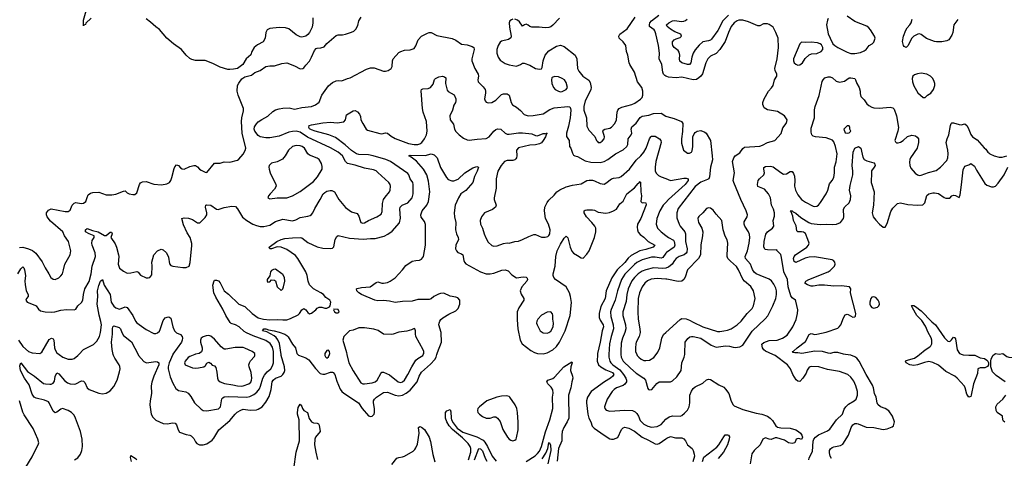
# Model space of a CAD drawing. Header units: inches. Extents: x 1834610 to 2027685, y 642842 to 774116.
# Tile 557 of 632: x 1963198 to 1973564, y 758907 to 763523. Entities that reach past the tile are written whole.
import ezdxf

# ---------------------------------------------------------------- set-up
doc = ezdxf.new("R2010")
doc.units = ezdxf.units.IN
doc.header["$MEASUREMENT"] = 0
for name, color, linetype in [('B9765', 7, 'Continuous'), ('B9766', 7, 'Continuous'), ('B9775', 7, 'Continuous'), ('B9776', 7, 'Continuous')]:
    doc.layers.add(name, color=color, linetype=linetype)

msp = doc.modelspace()

# ---------------------------------------------------------------- linework, layer by layer
at = {"layer": 'B9765', "color": 5}
for points, elevation in [([(1963776, 758890), (1963810, 758913), (1963837, 758950), (1963853, 758990), (1963860, 759030), (1963855, 759110), (1963839, 759190), (1963786, 759330), (1963770, 759360), (1963744, 759390), (1963710, 759411), (1963650, 759431), (1963630, 759424), (1963590, 759391), (1963570, 759387), (1963550, 759404), (1963510, 759490), (1963501, 759501), (1963460, 759520), (1963370, 759539), (1963350, 759551), (1963330, 759583), (1963299, 759679), (1963248, 759750), (1963208, 759830), (1963201, 759879), (1963210, 759910), (1963279, 759819), (1963353, 759770), (1963450, 759695), (1963470, 759689), (1963514, 759686), (1963530, 759687), (1963550, 759696), (1963563, 759717), (1963572, 759768), (1963590, 759808), (1963610, 759796), (1963670, 759724), (1963700, 759700), (1963731, 759691), (1963770, 759688), (1963790, 759692), (1963850, 759721), (1963870, 759720), (1963883, 759703), (1963907, 759650), (1963930, 759630), (1964030, 759592), (1964070, 759586), (1964110, 759594), (1964150, 759618), (1964190, 759663), (1964224, 759730), (1964250, 759816), (1964255, 759850), (1964253, 759873), (1964247, 759890), (1964200, 759960), (1964186, 759990), (1964183, 760000)], 520), ([(1963613, 760000), (1963653, 759973), (1963710, 759952), (1963750, 759950), (1963770, 759958), (1963810, 759989), (1963821, 760000)], 540), ([(1964444, 760000), (1964450, 759988), (1964504, 759924), (1964533, 759913), (1964630, 759926), (1964650, 759923), (1964664, 759910), (1964664, 759890), (1964610, 759773), (1964588, 759708), (1964581, 759670), (1964586, 759590), (1964572, 759510), (1964570, 759470), (1964584, 759370), (1964600, 759340), (1964630, 759308), (1964710, 759272), (1964752, 759268), (1964810, 759280), (1964836, 759276), (1964850, 759258), (1964866, 759206), (1964882, 759182), (1964950, 759156), (1964990, 759150), (1965004, 759144), (1965030, 759117), (1965050, 759079), (1965064, 759064), (1965090, 759050), (1965130, 759047), (1965170, 759059), (1965223, 759097), (1965241, 759119), (1965295, 759205), (1965410, 759303), (1965467, 759373), (1965488, 759392), (1965525, 759415), (1965550, 759424), (1965625, 759415), (1965690, 759418), (1965710, 759424), (1965750, 759450), (1965790, 759496), (1965824, 759556), (1965847, 759630), (1965856, 759710), (1965866, 759730), (1965890, 759752), (1965950, 759773), (1965969, 759790), (1965981, 759810), (1965988, 759832), (1965987, 759870), (1965952, 759990), (1965950, 760000)], 520), ([(1964809, 760000), (1964771, 759910), (1964760, 759870), (1964760, 759850), (1964783, 759763), (1964810, 759697), (1964843, 759643), (1964870, 759622), (1964948, 759608), (1964973, 759593), (1964999, 759559), (1965040, 759490), (1965110, 759423), (1965130, 759411), (1965170, 759408), (1965291, 759429), (1965314, 759450), (1965328, 759532), (1965336, 759544), (1965350, 759553), (1965401, 759559), (1965590, 759549), (1965622, 759558), (1965662, 759578), (1965696, 759604), (1965722, 759638), (1965734, 759666), (1965758, 759750), (1965777, 759783), (1965804, 759816), (1965843, 759850), (1965861, 759879), (1965869, 759911), (1965872, 759990), (1965871, 760000)], 540), ([(1965042, 760000), (1964990, 759980), (1964971, 759969), (1964942, 759930), (1964935, 759910), (1964939, 759890), (1965019, 759859), (1965050, 759855), (1965082, 759858), (1965138, 759870), (1965156, 759884), (1965170, 759907), (1965190, 759919), (1965208, 759908), (1965226, 759886), (1965250, 759879), (1965262, 759862), (1965273, 759813), (1965279, 759750), (1965289, 759729), (1965310, 759710), (1965355, 759695), (1965441, 759681), (1965490, 759668), (1965530, 759665), (1965550, 759669), (1965610, 759692), (1965630, 759709), (1965639, 759730), (1965642, 759750), (1965635, 759810), (1965614, 759870), (1965612, 759890), (1965616, 759910), (1965628, 759932), (1965670, 759979), (1965675, 759990), (1965675, 760000)], 560), ([(1966127, 760000), (1966134, 759994), (1966210, 759964), (1966242, 759942), (1966312, 759852), (1966361, 759801), (1966390, 759792), (1966410, 759794), (1966470, 759815), (1966490, 759815), (1966499, 759810), (1966515, 759790), (1966537, 759717), (1966573, 759633), (1966589, 759609), (1966611, 759591), (1966766, 759490), (1966805, 759430), (1966870, 759353), (1966890, 759348), (1966910, 759351), (1966930, 759370), (1966934, 759390), (1966933, 759430), (1966922, 759490), (1966924, 759510), (1966935, 759530), (1966956, 759550), (1967030, 759600), (1967070, 759602), (1967150, 759572), (1967190, 759566), (1967230, 759573), (1967268, 759592), (1967310, 759623), (1967384, 759710), (1967403, 759770), (1967430, 759812), (1967524, 759896), (1967570, 759945), (1967583, 759970), (1967591, 760000)], 520), ([(1966410, 760000), (1966410, 759990), (1966416, 759976), (1966430, 759961), (1966450, 759975), (1966459, 760000)], 540), ([(1966644, 760000), (1966663, 759910), (1966710, 759826), (1966790, 759702), (1966810, 759690), (1966830, 759690), (1966910, 759701), (1966942, 759710), (1966963, 759730), (1966999, 759801), (1967010, 759812), (1967030, 759815), (1967090, 759786), (1967183, 759710), (1967210, 759703), (1967230, 759711), (1967250, 759730), (1967286, 759790), (1967326, 759870), (1967370, 759939), (1967390, 759957), (1967442, 759990), (1967447, 760000)], 540), ([(1968530, 758873), (1968626, 758934), (1968650, 758956), (1968670, 758983), (1968693, 759030), (1968734, 759186), (1968779, 759310), (1968811, 759430), (1968809, 759550), (1968814, 759594), (1968810, 759627), (1968794, 759654), (1968757, 759690), (1968748, 759712), (1968760, 759730), (1968810, 759748), (1968830, 759762), (1968927, 759870), (1969010, 759922), (1969016, 759910), (1968999, 759870), (1968996, 759830), (1969019, 759770), (1969022, 759750), (1969010, 759710), (1969000, 759650), (1968976, 759570), (1968978, 759330), (1968963, 759290), (1968928, 759230), (1968911, 759189), (1968904, 759150), (1968905, 759090), (1968871, 759010), (1968856, 758876)], 480), ([(1969281, 760000), (1969277, 759930), (1969292, 759892), (1969317, 759870), (1969370, 759838), (1969438, 759810), (1969452, 759790), (1969444, 759770), (1969419, 759750), (1969354, 759710), (1969213, 759610), (1969177, 759550), (1969165, 759510), (1969164, 759490), (1969178, 759370), (1969190, 759330), (1969211, 759290), (1969226, 759246), (1969245, 759225), (1969350, 759152), (1969410, 759113), (1969430, 759107), (1969450, 759107), (1969494, 759126), (1969535, 759210), (1969551, 759229), (1969570, 759235), (1969610, 759225), (1969670, 759194), (1969751, 759131), (1969819, 759099), (1969890, 759059), (1969910, 759056), (1969930, 759063), (1970000, 759112)], 520), ([(1969402, 760000), (1969400, 759970), (1969410, 759930), (1969422, 759910), (1969442, 759890), (1969517, 759837), (1969555, 759790), (1969579, 759750), (1969585, 759730), (1969585, 759710), (1969570, 759686), (1969550, 759674), (1969483, 759650), (1969455, 759630), (1969437, 759610), (1969384, 759530), (1969361, 759470), (1969356, 759450), (1969357, 759430), (1969374, 759414), (1969410, 759403), (1969570, 759412), (1969650, 759409), (1969677, 759397), (1969697, 759377), (1969712, 759352), (1969730, 759303), (1969770, 759266), (1969810, 759246), (1969850, 759236), (1969910, 759242), (1969950, 759261), (1970000, 759319)], 540), ([(1969528, 760000), (1969531, 759971), (1969551, 759930), (1969630, 759854), (1969690, 759804), (1969769, 759749), (1969785, 759730), (1969810, 759642), (1969818, 759630), (1969830, 759626), (1969852, 759630), (1969905, 759695), (1969929, 759710), (1970000, 759712)], 560), ([(1969694, 760000), (1969698, 759990), (1969715, 759970), (1969742, 759950), (1969770, 759937), (1969790, 759935), (1969830, 759941), (1969873, 759967), (1969899, 760000)], 580), ([(1963224, 758750), (1963330, 758924), (1963364, 758996), (1963393, 759047), (1963400, 759070), (1963389, 759110), (1963339, 759219), (1963244, 759364), (1963231, 759391), (1963196, 759510)], 540), ([(1966085, 758795), (1966109, 758970), (1966145, 759090), (1966139, 759310), (1966122, 759370), (1966122, 759390), (1966130, 759442), (1966150, 759477), (1966170, 759453), (1966176, 759430), (1966190, 759410), (1966228, 759388), (1966246, 759326), (1966269, 759289), (1966290, 759281), (1966330, 759278), (1966344, 759270), (1966350, 759257), (1966360, 759190), (1966311, 759129), (1966305, 759110), (1966303, 759050), (1966315, 758970), (1966335, 758895)], 480), ([(1967922, 758890), (1967947, 758970), (1967947, 759010), (1967941, 759030), (1967921, 759061), (1967861, 759121), (1967755, 759210), (1967721, 759250), (1967695, 759290), (1967682, 759330), (1967682, 759390), (1967695, 759405), (1967730, 759422), (1967737, 759397), (1967740, 759330), (1967745, 759310), (1967761, 759281), (1967805, 759225), (1967838, 759198), (1967863, 759183), (1968010, 759132), (1968076, 759096), (1968095, 759076), (1968124, 759030), (1968171, 758930), (1968215, 758875)], 480), ([(1967117, 758843), (1967167, 758910), (1967190, 758917), (1967230, 758921), (1967250, 758928), (1967339, 758981), (1967359, 759001), (1967370, 759016), (1967385, 759055), (1967403, 759170), (1967398, 759230), (1967410, 759242), (1967430, 759236), (1967460, 759210), (1967508, 759128), (1967523, 759083), (1967548, 758948), (1967570, 758870)], 480), ([(1967987, 758890), (1968031, 759009), (1968050, 759008), (1968070, 758986), (1968098, 758910), (1968116, 758876)], 460), ([(1968699, 758901), (1968739, 758961), (1968760, 759010), (1968769, 759070), (1968773, 759073), (1968787, 759047), (1968789, 758989), (1968759, 758850)], 460), ([(1964374, 758874), (1964365, 758915), (1964370, 758936), (1964415, 758910), (1964430, 758896)], 480)]:
    msp.add_lwpolyline(points, dxfattribs=dict(at, elevation=elevation))
at = {"layer": 'B9765', "color": 5, "elevation": 520}
msp.add_lwpolyline([(1968326, 759566), (1968270, 759562), (1968221, 759550), (1968117, 759510), (1968038, 759450), (1968023, 759430), (1968018, 759410), (1968022, 759390), (1968038, 759370), (1968070, 759348), (1968110, 759330), (1968150, 759329), (1968190, 759343), (1968210, 759342), (1968230, 759331), (1968255, 759295), (1968286, 759210), (1968333, 759130), (1968350, 759109), (1968370, 759096), (1968390, 759092), (1968410, 759098), (1968425, 759110), (1968430, 759121), (1968446, 759206), (1968447, 759287), (1968440, 759390), (1968431, 759430), (1968415, 759470), (1968360, 759550), (1968350, 759558)], close=True, dxfattribs=at)
at = {"layer": 'B9766', "color": 5}
for points, elevation in [([(1963950, 763538), (1963895, 763485), (1963890, 763474), (1963873, 763467), (1963870, 763458), (1963870, 763517), (1963919, 763690)], 580), ([(1963196, 761124), (1963230, 761129), (1963292, 761112), (1963333, 761093), (1963367, 761067), (1963435, 760975), (1963465, 760910), (1963505, 760850), (1963525, 760810), (1963550, 760791), (1963570, 760788), (1963610, 760808), (1963630, 760826), (1963648, 760850), (1963661, 760890), (1963672, 760950), (1963728, 761050), (1963738, 761090), (1963713, 761190), (1963670, 761250), (1963651, 761290), (1963521, 761401), (1963486, 761450), (1963480, 761470), (1963482, 761490), (1963501, 761519), (1963530, 761534), (1963676, 761504), (1963710, 761503), (1963730, 761517), (1963752, 761570), (1963770, 761593), (1963790, 761598), (1963847, 761587), (1963870, 761592), (1963896, 761610), (1963907, 761653), (1963919, 761681), (1963943, 761697), (1963970, 761704), (1964030, 761708), (1964110, 761679), (1964170, 761680), (1964210, 761687), (1964290, 761719), (1964310, 761721), (1964330, 761701), (1964350, 761691), (1964390, 761682), (1964410, 761685), (1964430, 761702), (1964458, 761790), (1964470, 761805), (1964490, 761818), (1964530, 761820), (1964610, 761792), (1964690, 761784), (1964746, 761794), (1964775, 761810), (1964788, 761832), (1964799, 761861), (1964823, 761957), (1964830, 761974), (1964850, 761994), (1964870, 761990), (1964890, 761965), (1964910, 761953), (1964930, 761951), (1964990, 761977), (1965030, 761989), (1965050, 761988), (1965070, 761976), (1965090, 761950), (1965110, 761938), (1965150, 761918), (1965170, 761915), (1965250, 762013), (1965310, 762013), (1965350, 762028), (1965410, 762025), (1965490, 762045), (1965506, 762054), (1965552, 762108), (1965573, 762147), (1965579, 762170), (1965541, 762330), (1965534, 762450), (1965536, 762490), (1965556, 762564), (1965555, 762590), (1965498, 762730), (1965488, 762770), (1965492, 762830), (1965504, 762856), (1965538, 762902), (1965570, 762921), (1965640, 762940), (1965672, 762968), (1965730, 762988), (1965790, 763030), (1965830, 763038), (1965881, 763039), (1965957, 763063), (1966010, 763068), (1966090, 763037), (1966150, 763007), (1966178, 763010), (1966190, 763016), (1966210, 763046), (1966250, 763087), (1966272, 763128), (1966302, 763198), (1966321, 763219), (1966330, 763225), (1966370, 763226), (1966402, 763238), (1966430, 763271), (1966530, 763356), (1966550, 763363), (1966596, 763364), (1966630, 763371), (1966690, 763391), (1966716, 763404), (1966738, 763422), (1966758, 763462), (1966770, 763511), (1966793, 763550)], 580), ([(1966284, 763544), (1966285, 763490), (1966276, 763444), (1966250, 763390), (1966233, 763367), (1966210, 763349), (1966170, 763339), (1966150, 763344), (1966110, 763365), (1966030, 763426), (1965998, 763438), (1965930, 763442), (1965830, 763429), (1965805, 763415), (1965791, 763390), (1965782, 763330), (1965763, 763290), (1965702, 763258), (1965668, 763232), (1965642, 763190), (1965630, 763155), (1965583, 763110), (1965548, 763052), (1965490, 763009), (1965450, 763001), (1965410, 762998), (1965390, 762999), (1965310, 763024), (1965230, 763063), (1965150, 763092), (1965050, 763093), (1965010, 763104), (1964990, 763115), (1964950, 763150), (1964901, 763210), (1964817, 763270), (1964749, 763329), (1964670, 763421), (1964630, 763447), (1964577, 763497), (1964531, 763531)], 580), ([(1968390, 763530), (1968377, 763523), (1968360, 763510), (1968352, 763490), (1968355, 763445), (1968373, 763350), (1968368, 763332), (1968346, 763314), (1968270, 763296), (1968255, 763285), (1968235, 763250), (1968223, 763210), (1968221, 763170), (1968236, 763130), (1968258, 763098), (1968310, 763062), (1968350, 763047), (1968430, 763035), (1968469, 763050), (1968490, 763066), (1968510, 763064), (1968570, 763043), (1968630, 763011), (1968670, 763001), (1968690, 763006), (1968699, 763021), (1968709, 763089), (1968730, 763151), (1968770, 763196), (1968850, 763245), (1968890, 763254), (1968930, 763241), (1969046, 763150), (1969063, 763110), (1969070, 763010), (1969083, 762983), (1969127, 762930), (1969190, 762886), (1969203, 762863), (1969213, 762810), (1969212, 762790), (1969204, 762770), (1969150, 762670), (1969136, 762610), (1969139, 762570), (1969165, 762490), (1969170, 762404), (1969190, 762360), (1969254, 762294), (1969270, 762250), (1969280, 762240), (1969290, 762230), (1969310, 762232), (1969330, 762243), (1969352, 762268), (1969356, 762290), (1969337, 762350), (1969341, 762359), (1969358, 762370), (1969410, 762381), (1969430, 762393), (1969463, 762430), (1969480, 762470), (1969489, 762550), (1969495, 762570), (1969508, 762590), (1969536, 762604), (1969644, 762630), (1969675, 762645), (1969735, 762685), (1969750, 762705), (1969759, 762730), (1969760, 762770), (1969748, 762810), (1969704, 762870), (1969671, 762970), (1969621, 763050), (1969614, 763070), (1969602, 763150), (1969588, 763190), (1969578, 763250), (1969552, 763290), (1969509, 763330), (1969506, 763350), (1969518, 763370), (1969593, 763427), (1969679, 763550)], 580), ([(1970000, 762930), (1969990, 762937), (1969977, 762950), (1969968, 762970), (1969959, 763050), (1969932, 763110), (1969933, 763170), (1969925, 763250), (1969896, 763376), (1969885, 763405), (1969877, 763417), (1969828, 763450), (1969827, 763470), (1969833, 763490), (1969848, 763510), (1969926, 763570)], 560), ([(1968882, 763538), (1968810, 763464), (1968790, 763448), (1968770, 763440), (1968730, 763438), (1968666, 763446), (1968590, 763444), (1968570, 763450), (1968550, 763466), (1968530, 763475), (1968511, 763469), (1968490, 763455), (1968460, 763500), (1968439, 763519), (1968410, 763530)], 580), ([(1963180, 760850), (1963210, 760900), (1963230, 760921), (1963242, 760910), (1963250, 760891), (1963258, 760830), (1963253, 760770), (1963255, 760735), (1963268, 760668), (1963287, 760630), (1963288, 760610), (1963270, 760590), (1963264, 760570), (1963278, 760550), (1963359, 760519), (1963373, 760510), (1963397, 760477), (1963418, 760458), (1963467, 760447), (1963530, 760445), (1963568, 760450), (1963630, 760466), (1963692, 760472), (1963770, 760468), (1963790, 760477), (1963812, 760510), (1963850, 760548), (1963864, 760570), (1963870, 760631), (1963884, 760690), (1963930, 760768), (1963949, 760850), (1963960, 760930), (1963997, 761030), (1963992, 761070), (1963962, 761150), (1963959, 761170), (1963962, 761198), (1963982, 761230), (1963982, 761250), (1963930, 761268), (1963892, 761290), (1963890, 761310), (1963910, 761326), (1963963, 761303), (1964025, 761290), (1964090, 761253), (1964110, 761253), (1964150, 761286), (1964166, 761286), (1964172, 761270), (1964159, 761230), (1964204, 761164), (1964218, 761130), (1964238, 761050), (1964241, 761030), (1964235, 760950), (1964249, 760909), (1964290, 760875), (1964330, 760856), (1964370, 760860), (1964433, 760873), (1964445, 760865), (1964470, 760833), (1964530, 760805), (1964550, 760805), (1964570, 760811), (1964590, 760838), (1964593, 760930), (1964590, 760970), (1964610, 761050), (1964650, 761090), (1964687, 761107), (1964710, 761102), (1964745, 761070), (1964765, 761025), (1964774, 760954), (1964790, 760936), (1964810, 760928), (1964914, 760914), (1964950, 760914), (1964984, 760930), (1964994, 760966), (1965012, 761148), (1965010, 761169), (1964992, 761230), (1964960, 761280), (1964924, 761364), (1964905, 761430), (1964930, 761439), (1964975, 761435), (1965019, 761419), (1965070, 761386), (1965095, 761385), (1965150, 761441), (1965167, 761470), (1965170, 761490), (1965154, 761550), (1965157, 761570), (1965170, 761576), (1965210, 761570), (1965270, 761528), (1965287, 761527), (1965350, 761546), (1965430, 761559), (1965470, 761557), (1965490, 761533), (1965545, 761445), (1965588, 761408), (1965652, 761372), (1965690, 761356), (1965730, 761347), (1965770, 761346), (1965830, 761360), (1965890, 761399), (1965970, 761425), (1966070, 761406), (1966105, 761415), (1966150, 761442), (1966230, 761454), (1966256, 761464), (1966270, 761472), (1966284, 761490), (1966304, 761536), (1966362, 761630), (1966393, 761690), (1966410, 761706), (1966430, 761717), (1966466, 761726), (1966485, 761725), (1966512, 761712), (1966557, 761630), (1966630, 761547), (1966690, 761502), (1966750, 761482), (1966770, 761456), (1966781, 761410), (1966790, 761390), (1966810, 761380), (1966830, 761385), (1966870, 761411), (1966957, 761450), (1967004, 761476), (1967014, 761506), (1967019, 761590), (1967030, 761630), (1967045, 761655), (1967090, 761710), (1967098, 761730), (1967103, 761770), (1967098, 761790), (1967085, 761810), (1966970, 761916), (1966950, 761931), (1966922, 761942), (1966830, 761960), (1966730, 761993), (1966650, 762008), (1966630, 762030), (1966596, 762090), (1966550, 762128), (1966470, 762173), (1966227, 762287), (1966150, 762339), (1966110, 762350), (1966070, 762348), (1966030, 762338), (1965930, 762298), (1965830, 762279), (1965790, 762280), (1965730, 762290), (1965710, 762303), (1965672, 762350), (1965666, 762370), (1965670, 762396), (1965690, 762428), (1965710, 762447), (1965747, 762473), (1965810, 762507), (1965863, 762557), (1965890, 762573), (1965930, 762586), (1965970, 762593), (1966035, 762595), (1966090, 762582), (1966110, 762584), (1966170, 762598), (1966270, 762609), (1966314, 762626), (1966350, 762654), (1966378, 762730), (1966450, 762828), (1966490, 762861), (1966530, 762879), (1966550, 762883), (1966590, 762880), (1966650, 762906), (1966678, 762910), (1966850, 763003), (1966890, 763016), (1966930, 763016), (1967030, 762980), (1967050, 762980), (1967077, 762990), (1967110, 763011), (1967120, 763030), (1967124, 763090), (1967130, 763110), (1967190, 763179), (1967210, 763190), (1967250, 763202), (1967310, 763206), (1967350, 763221), (1967370, 763247), (1967395, 763310), (1967429, 763351), (1967490, 763380), (1967510, 763387), (1967530, 763387), (1967590, 763358), (1967750, 763326), (1967790, 763307), (1967850, 763266), (1967910, 763258), (1967962, 763242), (1967980, 763230), (1967984, 763210), (1967957, 763110), (1967960, 763090), (1967989, 763010), (1968025, 762950), (1968029, 762930), (1968023, 762890), (1968026, 762870), (1968078, 762818), (1968098, 762790), (1968103, 762770), (1968102, 762750), (1968091, 762690), (1968097, 762670), (1968110, 762655), (1968130, 762648), (1968170, 762651), (1968210, 762677), (1968270, 762736), (1968290, 762744), (1968330, 762744), (1968353, 762730), (1968372, 762652), (1968387, 762627), (1968430, 762601), (1968470, 762568), (1968510, 762524), (1968550, 762510), (1968605, 762515), (1968710, 762534), (1968781, 762579), (1968825, 762595), (1968969, 762609), (1968990, 762606), (1968998, 762590), (1968999, 762570), (1968993, 762490), (1968976, 762404), (1968955, 762330), (1968955, 762295), (1968982, 762250), (1968988, 762190), (1969001, 762170), (1969018, 762118), (1969030, 762098), (1969042, 762090), (1969070, 762082), (1969150, 762037), (1969210, 762022), (1969310, 762021), (1969350, 762029), (1969390, 762050), (1969470, 762113), (1969550, 762155), (1969590, 762190), (1969599, 762210), (1969603, 762270), (1969637, 762310), (1969641, 762330), (1969637, 762370), (1969644, 762396), (1969687, 762433), (1969730, 762494), (1969753, 762507), (1969822, 762518), (1969870, 762535), (1969950, 762538), (1970000, 762509)], 560), ([(1965871, 760000), (1965869, 760030), (1965858, 760078), (1965836, 760116), (1965790, 760148), (1965656, 760196), (1965586, 760226), (1965561, 760241), (1965510, 760290), (1965470, 760312), (1965426, 760326), (1965415, 760335), (1965370, 760410), (1965338, 760478), (1965264, 760604), (1965243, 760650), (1965231, 760730), (1965246, 760774), (1965250, 760781), (1965270, 760782), (1965290, 760773), (1965310, 760755), (1965350, 760670), (1965396, 760636), (1965504, 760530), (1965570, 760506), (1965644, 760430), (1965710, 760387), (1965764, 760370), (1965830, 760364), (1965910, 760368), (1965970, 760363), (1966010, 760365), (1966050, 760377), (1966130, 760418), (1966145, 760430), (1966170, 760471), (1966190, 760482), (1966210, 760471), (1966230, 760441), (1966250, 760427), (1966270, 760434), (1966317, 760470), (1966330, 760486), (1966350, 760497), (1966378, 760498), (1966410, 760487), (1966430, 760486), (1966460, 760500), (1966468, 760510), (1966474, 760550), (1966462, 760570), (1966420, 760600), (1966396, 760630), (1966370, 760649), (1966290, 760690), (1966251, 760731), (1966235, 760770), (1966226, 760830), (1966210, 760868), (1966128, 761010), (1966101, 761041), (1966010, 761105), (1965950, 761130), (1965909, 761131), (1965850, 761110), (1965830, 761110), (1965823, 761130), (1965906, 761190), (1965950, 761211), (1965990, 761221), (1966069, 761229), (1966150, 761230), (1966170, 761226), (1966230, 761179), (1966330, 761133), (1966390, 761120), (1966470, 761116), (1966490, 761119), (1966507, 761133), (1966519, 761210), (1966537, 761243), (1966550, 761251), (1966670, 761224), (1966813, 761213), (1966890, 761222), (1966939, 761221), (1967036, 761244), (1967075, 761265), (1967121, 761299), (1967195, 761385), (1967207, 761433), (1967202, 761530), (1967205, 761550), (1967225, 761570), (1967284, 761596), (1967330, 761650), (1967341, 761690), (1967342, 761790), (1967337, 761810), (1967310, 761849), (1967296, 761890), (1967285, 761905), (1967101, 762030), (1967052, 762052), (1966920, 762090), (1966870, 762100), (1966770, 762104), (1966745, 762110), (1966690, 762148), (1966626, 762206), (1966524, 762284), (1966453, 762313), (1966310, 762349), (1966270, 762364), (1966250, 762376), (1966241, 762390), (1966247, 762410), (1966270, 762418), (1966390, 762439), (1966470, 762444), (1966541, 762439), (1966610, 762448), (1966627, 762470), (1966638, 762522), (1966710, 762564), (1966730, 762566), (1966754, 762554), (1966774, 762530), (1966785, 762505), (1966790, 762470), (1966809, 762430), (1966847, 762370), (1966861, 762361), (1966990, 762324), (1967010, 762322), (1967050, 762331), (1967070, 762330), (1967110, 762297), (1967150, 762273), (1967290, 762221), (1967350, 762209), (1967390, 762210), (1967410, 762216), (1967431, 762230), (1967461, 762270), (1967481, 762310), (1967488, 762350), (1967480, 762450), (1967447, 762550), (1967439, 762590), (1967424, 762776), (1967430, 762790), (1967443, 762797), (1967500, 762800), (1967524, 762810), (1967550, 762845), (1967566, 762894), (1967575, 762905), (1967610, 762923), (1967650, 762930), (1967670, 762922), (1967683, 762910), (1967680, 762850), (1967700, 762780), (1967710, 762766), (1967771, 762731), (1967789, 762690), (1967790, 762670), (1967785, 762650), (1967770, 762623), (1967756, 762570), (1967728, 762510), (1967730, 762470), (1967764, 762424), (1967776, 762370), (1967790, 762347), (1967824, 762310), (1967870, 762276), (1967910, 762258), (1967930, 762256), (1968013, 762267), (1968110, 762273), (1968142, 762290), (1968191, 762350), (1968210, 762367), (1968230, 762376), (1968262, 762370), (1968309, 762329), (1968330, 762320), (1968350, 762318), (1968449, 762331), (1968490, 762331), (1968590, 762323), (1968630, 762305), (1968650, 762302), (1968710, 762324), (1968727, 762327), (1968738, 762322), (1968751, 762331), (1968741, 762319), (1968742, 762310), (1968733, 762290), (1968709, 762250), (1968690, 762227), (1968670, 762216), (1968630, 762206), (1968570, 762204), (1968450, 762176), (1968430, 762150), (1968432, 762090), (1968429, 762070), (1968421, 762059), (1968410, 762048), (1968390, 762041), (1968330, 762041), (1968303, 762030), (1968268, 761990), (1968232, 761930), (1968213, 761850), (1968214, 761750), (1968194, 761650), (1968195, 761630), (1968213, 761570), (1968208, 761550), (1968175, 761525), (1968090, 761489), (1968060, 761450), (1968045, 761410), (1968048, 761370), (1968069, 761329), (1968087, 761270), (1968106, 761226), (1968130, 761181), (1968170, 761146), (1968190, 761141), (1968224, 761144), (1968291, 761169), (1968330, 761174), (1968350, 761170), (1968410, 761188), (1968450, 761193), (1968490, 761208), (1968557, 761243), (1968610, 761262), (1968630, 761262), (1968690, 761233), (1968730, 761234), (1968757, 761243), (1968769, 761251), (1968781, 761270), (1968784, 761310), (1968764, 761370), (1968735, 761430), (1968723, 761510), (1968727, 761550), (1968750, 761599), (1968770, 761624), (1968825, 761675), (1968853, 761710), (1968886, 761734), (1968950, 761765), (1969018, 761782), (1969110, 761796), (1969170, 761830), (1969195, 761835), (1969230, 761834), (1969250, 761828), (1969310, 761798), (1969350, 761793), (1969370, 761803), (1969430, 761848), (1969450, 761855), (1969510, 761862), (1969530, 761873), (1969618, 761950), (1969690, 762045), (1969738, 762090), (1969770, 762128), (1969793, 762170), (1969827, 762270), (1969842, 762290), (1969850, 762296), (1969862, 762298), (1969890, 762296), (1969935, 762270), (1969949, 762250), (1969951, 762230), (1969896, 762030), (1969887, 761970), (1969888, 761930), (1969903, 761903), (1969925, 761885), (1969951, 761871), (1970000, 761851)], 540), ([(1967591, 760000), (1967598, 760022), (1967640, 760130), (1967637, 760230), (1967611, 760310), (1967613, 760330), (1967621, 760350), (1967633, 760367), (1967654, 760386), (1967717, 760423), (1967790, 760458), (1967815, 760485), (1967831, 760530), (1967831, 760571), (1967810, 760597), (1967790, 760604), (1967730, 760612), (1967664, 760644), (1967630, 760643), (1967606, 760634), (1967558, 760610), (1967530, 760585), (1967510, 760580), (1967390, 760577), (1967330, 760562), (1967230, 760557), (1967150, 760545), (1967090, 760560), (1967030, 760566), (1966970, 760563), (1966937, 760570), (1966798, 760630), (1966767, 760650), (1966747, 760670), (1966745, 760690), (1966750, 760693), (1966797, 760703), (1966887, 760713), (1966950, 760756), (1966970, 760765), (1967010, 760751), (1967030, 760751), (1967070, 760756), (1967099, 760770), (1967152, 760808), (1967228, 760890), (1967263, 760937), (1967330, 760980), (1967368, 760990), (1967407, 760993), (1967430, 761003), (1967450, 761030), (1967472, 761150), (1967469, 761369), (1967459, 761399), (1967425, 761445), (1967421, 761470), (1967434, 761510), (1967483, 761570), (1967501, 761610), (1967515, 761710), (1967503, 761823), (1967486, 761890), (1967449, 761950), (1967375, 762035), (1967318, 762078), (1967295, 762090), (1967310, 762099), (1967466, 762094), (1967530, 762110), (1967560, 762100), (1967593, 762070), (1967628, 761968), (1967690, 761864), (1967710, 761840), (1967747, 761827), (1967770, 761827), (1967816, 761844), (1967884, 761910), (1967970, 761964), (1968010, 761979), (1968030, 761971), (1968015, 761930), (1967986, 761874), (1967970, 761810), (1967896, 761724), (1967844, 761690), (1967818, 761650), (1967783, 761570), (1967773, 761490), (1967777, 761450), (1967790, 761390), (1967788, 761310), (1967796, 761270), (1967816, 761230), (1967818, 761210), (1967790, 761150), (1967788, 761110), (1967796, 761090), (1967810, 761074), (1967850, 761060), (1967862, 761050), (1967874, 760990), (1967882, 760970), (1967895, 760955), (1968050, 760868), (1968110, 760850), (1968150, 760848), (1968190, 760855), (1968274, 760886), (1968310, 760892), (1968340, 760880), (1968378, 760838), (1968430, 760807), (1968498, 760818), (1968532, 760812), (1968542, 760802), (1968546, 760790), (1968539, 760770), (1968485, 760710), (1968467, 760670), (1968476, 760636), (1968507, 760590), (1968505, 760570), (1968452, 760490), (1968437, 760450), (1968435, 760365), (1968441, 760270), (1968467, 760150), (1968489, 760110), (1968580, 760040), (1968619, 760019), (1968650, 760009), (1968710, 760008), (1968750, 760016), (1968810, 760047), (1968850, 760085), (1968880, 760130), (1968941, 760250), (1968995, 760410), (1969006, 760546), (1968998, 760610), (1968988, 760650), (1968950, 760710), (1968840, 760790), (1968823, 760810), (1968816, 760830), (1968816, 760850), (1968837, 760930), (1968841, 761030), (1968858, 761090), (1968890, 761159), (1968930, 761224), (1968950, 761244), (1968970, 761226), (1968993, 761130), (1969010, 761088), (1969030, 761067), (1969070, 761041), (1969110, 761016), (1969130, 761014), (1969170, 761056), (1969194, 761090), (1969251, 761230), (1969264, 761290), (1969262, 761330), (1969254, 761350), (1969223, 761390), (1969164, 761450), (1969142, 761490), (1969141, 761510), (1969150, 761518), (1969170, 761522), (1969230, 761522), (1969250, 761518), (1969290, 761498), (1969370, 761488), (1969406, 761494), (1969450, 761511), (1969480, 761530), (1969516, 761584), (1969550, 761612), (1969590, 761689), (1969670, 761754), (1969710, 761799), (1969718, 761802), (1969730, 761821), (1969734, 761810), (1969736, 761710), (1969743, 761670), (1969739, 761610), (1969750, 761595), (1969770, 761599), (1969790, 761595), (1969794, 761574), (1969736, 761430), (1969704, 761370), (1969699, 761339), (1969702, 761310), (1969710, 761287), (1969730, 761263), (1969770, 761234), (1969816, 761190), (1969885, 761150), (1969868, 761130), (1969790, 761105), (1969728, 761092), (1969637, 761043), (1969605, 761015), (1969570, 760968), (1969490, 760890), (1969432, 760808), (1969374, 760670), (1969361, 760590), (1969315, 760505), (1969299, 760430), (1969299, 760390), (1969310, 760361), (1969341, 760310), (1969343, 760290), (1969331, 760249), (1969311, 760129), (1969281, 760010), (1969281, 760000)], 520), ([(1970000, 761598), (1969974, 761570), (1969937, 761510), (1969907, 761430), (1969900, 761370), (1969913, 761330), (1969950, 761290), (1970000, 761252)], 540), ([(1970000, 761065), (1969970, 761022), (1969950, 761015), (1969890, 761025), (1969850, 761023), (1969750, 760995), (1969694, 760966), (1969670, 760948), (1969570, 760845), (1969534, 760790), (1969493, 760670), (1969468, 760570), (1969426, 760474), (1969419, 760450), (1969421, 760401), (1969447, 760310), (1969450, 760270), (1969425, 760190), (1969408, 760110), (1969402, 760000)], 540), ([(1970000, 760909), (1969970, 760904), (1969870, 760913), (1969790, 760892), (1969750, 760875), (1969711, 760849), (1969671, 760810), (1969644, 760776), (1969620, 760730), (1969605, 760690), (1969591, 760630), (1969582, 760558), (1969549, 760450), (1969549, 760410), (1969577, 760310), (1969579, 760270), (1969569, 760230), (1969543, 760170), (1969530, 760117), (1969526, 760030), (1969528, 760000)], 560), ([(1963821, 760000), (1963870, 760052), (1963976, 760104), (1964010, 760141), (1964037, 760190), (1964048, 760230), (1964058, 760310), (1964053, 760347), (1964034, 760414), (1964015, 760530), (1964022, 760610), (1964019, 760670), (1964030, 760727), (1964050, 760772), (1964070, 760787), (1964086, 760730), (1964149, 760630), (1964163, 760550), (1964190, 760509), (1964210, 760491), (1964250, 760475), (1964310, 760500), (1964330, 760494), (1964389, 760409), (1964418, 760350), (1964431, 760331), (1964530, 760261), (1964610, 760222), (1964630, 760220), (1964650, 760228), (1964670, 760246), (1964678, 760262), (1964710, 760356), (1964730, 760385), (1964750, 760394), (1964770, 760396), (1964790, 760382), (1964810, 760290), (1964827, 760250), (1964850, 760229), (1964892, 760210), (1964909, 760190), (1964913, 760170), (1964910, 760150), (1964900, 760130), (1964810, 760003), (1964809, 760000)], 540), ([(1970000, 760793), (1969910, 760800), (1969847, 760793), (1969807, 760773), (1969781, 760750), (1969752, 760710), (1969725, 760650), (1969709, 760590), (1969706, 760450), (1969709, 760370), (1969728, 760270), (1969729, 760231), (1969719, 760190), (1969690, 760130), (1969685, 760110), (1969681, 760070), (1969683, 760030), (1969694, 760000)], 580), ([(1964183, 760000), (1964171, 760051), (1964164, 760130), (1964175, 760215), (1964174, 760270), (1964180, 760290), (1964190, 760300), (1964245, 760285), (1964260, 760270), (1964273, 760230), (1964290, 760200), (1964374, 760134), (1964444, 760000)], 520), ([(1965950, 760000), (1965935, 760115), (1965915, 760155), (1965898, 760178), (1965877, 760197), (1965799, 760239), (1965754, 760250), (1965770, 760270), (1965790, 760268), (1965818, 760258), (1965877, 760250), (1965930, 760236), (1965990, 760213), (1966010, 760199), (1966024, 760184), (1966069, 760109), (1966102, 760070), (1966115, 760010), (1966127, 760000)], 520), ([(1967447, 760000), (1967452, 760010), (1967453, 760030), (1967446, 760050), (1967370, 760190), (1967365, 760216), (1967365, 760250), (1967358, 760270), (1967350, 760273), (1967322, 760258), (1967274, 760246), (1967190, 760236), (1967130, 760213), (1967110, 760211), (1967030, 760214), (1966971, 760251), (1966926, 760266), (1966830, 760281), (1966770, 760281), (1966710, 760256), (1966670, 760249), (1966611, 760190), (1966601, 760150), (1966640, 760020), (1966644, 760000)], 540), ([(1969899, 760000), (1969917, 760023), (1969939, 760070), (1969957, 760170), (1969977, 760210), (1970000, 760231)], 580), ([(1963186, 760150), (1963230, 760084), (1963290, 760032), (1963330, 760017), (1963410, 760011), (1963430, 760025), (1963510, 760156), (1963532, 760170), (1963550, 760166), (1963558, 760150), (1963565, 760070), (1963570, 760050), (1963590, 760016), (1963613, 760000)], 540), ([(1965675, 760000), (1965675, 760010), (1965645, 760030), (1965570, 760067), (1965550, 760072), (1965466, 760074), (1965370, 760054), (1965350, 760054), (1965321, 760081), (1965250, 760161), (1965210, 760191), (1965190, 760198), (1965163, 760197), (1965130, 760187), (1965110, 760172), (1965102, 760150), (1965102, 760130), (1965119, 760070), (1965119, 760050), (1965112, 760028), (1965089, 760011), (1965050, 760003), (1965042, 760000)], 560), ([(1966459, 760000), (1966462, 760010), (1966461, 760030), (1966450, 760044), (1966430, 760041), (1966410, 760010), (1966410, 760000)], 540)]:
    msp.add_lwpolyline(points, dxfattribs=dict(at, elevation=elevation))
for points, elevation in [([(1968830, 762925), (1968804, 762916), (1968799, 762910), (1968796, 762890), (1968800, 762850), (1968819, 762810), (1968837, 762790), (1968870, 762771), (1968890, 762765), (1968910, 762767), (1968952, 762790), (1968964, 762810), (1968950, 762862), (1968935, 762890), (1968910, 762905), (1968870, 762921)], 580), ([(1966110, 762199), (1966070, 762187), (1966029, 762150), (1965994, 762090), (1965964, 762056), (1965910, 762028), (1965848, 762012), (1965825, 761990), (1965821, 761970), (1965824, 761950), (1965836, 761910), (1965895, 761790), (1965898, 761770), (1965882, 761738), (1965835, 761690), (1965819, 761670), (1965811, 761650), (1965830, 761639), (1965910, 761650), (1966010, 761647), (1966070, 761669), (1966150, 761714), (1966290, 761819), (1966334, 761870), (1966382, 761950), (1966383, 761977), (1966375, 762010), (1966351, 762050), (1966330, 762065), (1966250, 762096), (1966231, 762111), (1966198, 762170), (1966171, 762190), (1966150, 762197)], 580), ([(1965890, 760897), (1965870, 760894), (1965850, 760884), (1965839, 760870), (1965831, 760829), (1965802, 760790), (1965802, 760770), (1965810, 760762), (1965830, 760764), (1965850, 760785), (1965882, 760782), (1965890, 760774), (1965910, 760711), (1965950, 760674), (1965970, 760692), (1965977, 760710), (1965989, 760770), (1965987, 760810), (1965970, 760841), (1965959, 760850)], 560), ([(1966505, 760475), (1966502, 760470), (1966512, 760450), (1966530, 760438), (1966550, 760438), (1966562, 760450), (1966550, 760474)], 540), ([(1968789, 760449), (1968750, 760444), (1968690, 760412), (1968653, 760370), (1968643, 760350), (1968640, 760330), (1968645, 760310), (1968679, 760250), (1968709, 760229), (1968750, 760225), (1968770, 760231), (1968790, 760244), (1968813, 760290), (1968817, 760330), (1968811, 760370), (1968811, 760411), (1968807, 760427)], 540)]:
    msp.add_lwpolyline(points, close=True, dxfattribs=dict(at, elevation=elevation))
at = {"layer": 'B9775', "color": 5}
for points, elevation in [([(1970000, 759712), (1970050, 759713), (1970070, 759722), (1970117, 759763), (1970163, 759830), (1970168, 759910), (1970192, 759970), (1970200, 760000)], 560), ([(1971505, 758890), (1971510, 758911), (1971543, 758977), (1971552, 759088), (1971560, 759110), (1971575, 759130), (1971607, 759153), (1971704, 759196), (1971727, 759213), (1971798, 759310), (1971859, 759370), (1971877, 759423), (1971894, 759450), (1971922, 759478), (1971984, 759510), (1972003, 759530), (1972013, 759550), (1972018, 759570), (1972017, 759610), (1972001, 759670), (1971979, 759719), (1971950, 759761), (1971918, 759790), (1971830, 759820), (1971703, 759843), (1971610, 759868), (1971530, 759874), (1971510, 759865), (1971490, 759834), (1971478, 759802), (1971444, 759750), (1971410, 759716), (1971390, 759720), (1971374, 759734), (1971337, 759790), (1971313, 759850), (1971280, 759890), (1971152, 759990), (1971128, 760000)], 540), ([(1971744, 758904), (1971731, 758931), (1971725, 758965), (1971724, 758990), (1971733, 759007), (1971750, 759021), (1971770, 759029), (1971840, 759040), (1971865, 759055), (1971924, 759150), (1971952, 759230), (1971970, 759259), (1971990, 759272), (1972010, 759274), (1972025, 759270), (1972110, 759234), (1972190, 759230), (1972290, 759210), (1972330, 759217), (1972382, 759238), (1972397, 759250), (1972407, 759290), (1972387, 759350), (1972350, 759406), (1972310, 759431), (1972259, 759450), (1972233, 759473), (1972226, 759490), (1972214, 759550), (1972196, 759590), (1972188, 759650), (1972178, 759678), (1972110, 759790), (1972035, 759930), (1972010, 759960), (1971990, 759974), (1971950, 759992), (1971892, 760000)], 520), ([(1973121, 760000), (1973130, 759996), (1973190, 759991), (1973254, 759994), (1973310, 759963), (1973357, 759957), (1973381, 759941), (1973389, 759930), (1973398, 759910), (1973397, 759890), (1973388, 759872), (1973360, 759860), (1973310, 759860), (1973286, 759850), (1973281, 759799), (1973239, 759690), (1973215, 759570), (1973210, 759559), (1973190, 759550), (1973170, 759583), (1973153, 759650), (1973145, 759665), (1973069, 759749), (1973043, 759770), (1972950, 759822), (1972870, 759886), (1972810, 759916), (1972770, 759925), (1972724, 759916), (1972651, 759889), (1972610, 759883), (1972569, 759889), (1972532, 759910), (1972525, 759930), (1972530, 759935), (1972619, 759961), (1972655, 759985), (1972672, 760000)], 480), ([(1973574, 759710), (1973478, 759778), (1973438, 759818), (1973422, 759870), (1973421, 759930), (1973427, 759953), (1973448, 759992), (1973458, 760000)], 480), ([(1973564, 760000), (1973590, 759980), (1973610, 759970), (1973770, 759959), (1973812, 759968), (1973849, 759991), (1973858, 760000)], 480), ([(1970000, 759319), (1970000, 759320), (1970036, 759344), (1970070, 759355), (1970150, 759350), (1970170, 759359), (1970198, 759382), (1970228, 759412), (1970247, 759450), (1970253, 759490), (1970254, 759570), (1970270, 759613), (1970290, 759641), (1970310, 759659), (1970390, 759698), (1970430, 759733), (1970450, 759739), (1970470, 759737), (1970560, 759680), (1970610, 759654), (1970630, 759634), (1970664, 759590), (1970687, 759507), (1970709, 759469), (1970720, 759460), (1970810, 759422), (1970950, 759383), (1971012, 759372), (1971070, 759350), (1971098, 759330), (1971124, 759304), (1971159, 759250), (1971176, 759236), (1971210, 759226), (1971310, 759223), (1971370, 759205), (1971399, 759190), (1971419, 759170), (1971433, 759150), (1971439, 759130), (1971430, 759104), (1971413, 759113), (1971395, 759115), (1971371, 759109), (1971359, 759070), (1971330, 759061), (1971293, 759070), (1971250, 759098), (1971170, 759123), (1971150, 759122), (1971110, 759104), (1971090, 759107), (1971050, 759124), (1971023, 759110), (1970995, 759050), (1970930, 758989), (1970907, 758953), (1970887, 758850)], 540), ([(1973570, 759288), (1973556, 759296), (1973548, 759310), (1973546, 759350), (1973490, 759390), (1973479, 759410), (1973476, 759450), (1973490, 759478), (1973550, 759531), (1973581, 759570)], 480), ([(1970000, 759112), (1970010, 759119), (1970050, 759135), (1970104, 759124), (1970170, 759122), (1970190, 759112), (1970208, 759090), (1970230, 759047), (1970277, 759010), (1970290, 758990), (1970300, 758950), (1970302, 758930), (1970284, 758870)], 520), ([(1970386, 758874), (1970401, 758919), (1970536, 759024), (1970559, 759050), (1970610, 759134), (1970627, 759153), (1970650, 759154), (1970661, 759150), (1970670, 759132), (1970668, 759110), (1970649, 759050), (1970606, 758970), (1970550, 758904)], 520)]:
    msp.add_lwpolyline(points, dxfattribs=dict(at, elevation=elevation))
at = {"layer": 'B9776', "color": 5}
for points, elevation in [([(1970659, 763570), (1970602, 763510), (1970549, 763411), (1970482, 763318), (1970470, 763307), (1970450, 763299), (1970390, 763289), (1970350, 763254), (1970310, 763207), (1970287, 763170), (1970275, 763130), (1970265, 763070), (1970250, 763051), (1970230, 763051), (1970168, 763068), (1970147, 763087), (1970143, 763110), (1970148, 763150), (1970142, 763182), (1970130, 763199), (1970088, 763230), (1970075, 763250), (1970070, 763270), (1970072, 763290), (1970088, 763312), (1970110, 763323), (1970150, 763335), (1970165, 763350), (1970160, 763370), (1970096, 763396), (1970050, 763422), (1970014, 763450), (1970008, 763470), (1970031, 763490), (1970070, 763510), (1970090, 763514), (1970170, 763505), (1970190, 763507), (1970207, 763513), (1970224, 763530)], 540), ([(1971710, 763534), (1971702, 763518), (1971692, 763470), (1971710, 763376), (1971729, 763329), (1971760, 763270), (1971781, 763250), (1971810, 763230), (1971910, 763183), (1971950, 763169), (1971990, 763168), (1972050, 763178), (1972090, 763195), (1972109, 763211), (1972140, 763250), (1972172, 763268), (1972192, 763288), (1972204, 763330), (1972198, 763350), (1972156, 763416), (1972138, 763438), (1972116, 763456), (1971990, 763504), (1971910, 763562)], 560), ([(1970200, 760000), (1970202, 760010), (1970205, 760130), (1970232, 760168), (1970255, 760185), (1970270, 760190), (1970290, 760190), (1970370, 760172), (1970479, 760099), (1970530, 760078), (1970630, 760092), (1970670, 760088), (1970710, 760075), (1970730, 760073), (1970780, 760080), (1970810, 760097), (1970910, 760244), (1971046, 760374), (1971073, 760407), (1971127, 760510), (1971158, 760590), (1971166, 760630), (1971165, 760670), (1971157, 760697), (1971138, 760738), (1971113, 760773), (1971090, 760791), (1970992, 760830), (1970952, 760850), (1970930, 760867), (1970913, 760893), (1970891, 760951), (1970839, 761010), (1970835, 761030), (1970861, 761090), (1970879, 761170), (1970885, 761230), (1970882, 761262), (1970872, 761290), (1970833, 761350), (1970825, 761370), (1970826, 761394), (1970858, 761450), (1970859, 761470), (1970847, 761510), (1970790, 761630), (1970715, 761810), (1970711, 761830), (1970722, 761910), (1970702, 762030), (1970715, 762070), (1970730, 762090), (1970779, 762121), (1970812, 762168), (1970830, 762180), (1970990, 762193), (1971018, 762202), (1971070, 762230), (1971149, 762251), (1971216, 762324), (1971234, 762386), (1971269, 762430), (1971276, 762450), (1971279, 762470), (1971251, 762511), (1971176, 762556), (1971070, 762573), (1971037, 762597), (1971021, 762630), (1971021, 762650), (1971035, 762690), (1971080, 762770), (1971114, 762806), (1971129, 762830), (1971146, 762890), (1971170, 762930), (1971170, 762950), (1971151, 762990), (1971148, 763010), (1971173, 763110), (1971187, 763230), (1971183, 763330), (1971160, 763390), (1971130, 763443), (1971090, 763472), (1971070, 763478), (1971030, 763478), (1970990, 763458), (1970970, 763458), (1970870, 763502), (1970810, 763519), (1970770, 763519), (1970750, 763512), (1970719, 763490), (1970690, 763450), (1970662, 763390), (1970627, 763293), (1970570, 763208), (1970530, 763166), (1970470, 763140), (1970442, 763110), (1970423, 763070), (1970386, 762954), (1970370, 762930), (1970349, 762911), (1970325, 762895), (1970290, 762890), (1970170, 762919), (1970110, 762913), (1970030, 762919), (1970010, 762924), (1970000, 762930)], 560), ([(1973076, 763524), (1973032, 763470), (1973022, 763390), (1973010, 763359), (1972979, 763310), (1972960, 763300), (1972905, 763290), (1972850, 763289), (1972830, 763293), (1972746, 763326), (1972689, 763369), (1972670, 763374), (1972652, 763372), (1972610, 763350), (1972590, 763330), (1972550, 763247), (1972530, 763232), (1972510, 763241), (1972504, 763250), (1972493, 763293), (1972502, 763350), (1972528, 763412), (1972543, 763437), (1972571, 763469), (1972582, 763490), (1972594, 763530)], 540), ([(1971128, 760000), (1971050, 760033), (1971031, 760050), (1971020, 760070), (1971013, 760107), (1971034, 760126), (1971090, 760145), (1971171, 760149), (1971230, 760172), (1971278, 760202), (1971338, 760290), (1971374, 760366), (1971388, 760430), (1971390, 760470), (1971370, 760561), (1971365, 760570), (1971330, 760595), (1971318, 760618), (1971290, 760710), (1971283, 760790), (1971244, 760870), (1971220, 761020), (1971211, 761051), (1971174, 761090), (1971170, 761106), (1971162, 761098), (1971070, 761100), (1971046, 761106), (1971033, 761130), (1971035, 761190), (1971053, 761267), (1971070, 761290), (1971125, 761330), (1971137, 761350), (1971130, 761410), (1971143, 761457), (1971145, 761490), (1971133, 761530), (1971112, 761572), (1971101, 761650), (1971082, 761690), (1971038, 761738), (1970970, 761767), (1970964, 761790), (1970973, 761830), (1970986, 761850), (1971034, 761890), (1971040, 761910), (1971032, 761950), (1971033, 761967), (1971050, 761979), (1971103, 761983), (1971130, 761976), (1971210, 761914), (1971239, 761899), (1971270, 761901), (1971310, 761924), (1971330, 761927), (1971346, 761906), (1971355, 761875), (1971358, 761830), (1971356, 761770), (1971366, 761730), (1971390, 761681), (1971430, 761629), (1971470, 761601), (1971550, 761561), (1971570, 761557), (1971590, 761559), (1971609, 761570), (1971630, 761598), (1971688, 761692), (1971706, 761730), (1971725, 761795), (1971753, 761830), (1971770, 761864), (1971778, 761910), (1971775, 761970), (1971794, 762026), (1971805, 762110), (1971788, 762190), (1971770, 762236), (1971755, 762255), (1971690, 762280), (1971578, 762290), (1971550, 762298), (1971538, 762310), (1971530, 762338), (1971530, 762382), (1971565, 762490), (1971566, 762574), (1971572, 762610), (1971616, 762724), (1971648, 762872), (1971657, 762890), (1971676, 762910), (1971710, 762923), (1971730, 762922), (1971755, 762910), (1971795, 762875), (1971830, 762866), (1971883, 762877), (1971930, 762910), (1971950, 762912), (1971990, 762905), (1971999, 762890), (1972013, 762850), (1972037, 762810), (1972047, 762770), (1972046, 762746), (1972055, 762715), (1972090, 762678), (1972118, 762638), (1972139, 762619), (1972170, 762601), (1972190, 762596), (1972248, 762592), (1972361, 762601), (1972390, 762595), (1972403, 762583), (1972430, 762510), (1972449, 762390), (1972444, 762350), (1972411, 762250), (1972417, 762237), (1972430, 762228), (1972446, 762226), (1972470, 762233), (1972499, 762250), (1972545, 762295), (1972590, 762307), (1972630, 762301), (1972648, 762288), (1972659, 762270), (1972659, 762230), (1972646, 762170), (1972576, 762070), (1972568, 762050), (1972565, 762025), (1972569, 761989), (1972580, 761960), (1972627, 761907), (1972650, 761890), (1972670, 761884), (1972690, 761887), (1972765, 761915), (1972845, 761935), (1972891, 761970), (1972958, 762042), (1972971, 762069), (1972973, 762113), (1972970, 762150), (1972952, 762230), (1972961, 762270), (1972981, 762310), (1972996, 762410), (1973003, 762430), (1973010, 762437), (1973030, 762439), (1973090, 762419), (1973110, 762417), (1973150, 762428), (1973170, 762408), (1973185, 762385), (1973210, 762316), (1973230, 762290), (1973278, 762258), (1973353, 762173), (1973370, 762159), (1973389, 762130), (1973402, 762122), (1973411, 762110), (1973458, 762090), (1973510, 762077), (1973542, 762078), (1973590, 762091)], 540), ([(1970000, 762509), (1970010, 762503), (1970090, 762485), (1970164, 762450), (1970179, 762430), (1970175, 762345), (1970164, 762270), (1970165, 762225), (1970187, 762150), (1970230, 762119), (1970250, 762117), (1970270, 762128), (1970277, 762143), (1970285, 762190), (1970286, 762290), (1970298, 762322), (1970310, 762336), (1970330, 762351), (1970370, 762356), (1970410, 762341), (1970424, 762330), (1970470, 762250), (1970489, 762090), (1970492, 762048), (1970470, 761970), (1970462, 761870), (1970453, 761850), (1970440, 761840), (1970370, 761813), (1970310, 761769), (1970130, 761535), (1970115, 761490), (1970117, 761437), (1970140, 761370), (1970150, 761350), (1970200, 761290), (1970208, 761270), (1970206, 761190), (1970225, 761110), (1970222, 761078), (1970214, 761066), (1970193, 761050), (1970142, 761030), (1970109, 761011), (1970091, 760989), (1970068, 760950), (1970030, 760920), (1970008, 760910), (1970000, 760909)], 560), ([(1971892, 760000), (1971870, 760003), (1971810, 760021), (1971770, 760020), (1971729, 760011), (1971710, 760012), (1971650, 760031), (1971570, 760033), (1971431, 760011), (1971390, 760018), (1971357, 760017), (1971342, 760022), (1971335, 760030), (1971346, 760034), (1971382, 760070), (1971470, 760136), (1971510, 760211), (1971530, 760219), (1971570, 760211), (1971590, 760212), (1971690, 760236), (1971810, 760278), (1971827, 760290), (1971842, 760310), (1971870, 760387), (1971890, 760417), (1971910, 760424), (1971919, 760421), (1971970, 760391), (1971990, 760397), (1971996, 760404), (1972002, 760430), (1971945, 760650), (1971949, 760690), (1971935, 760710), (1971850, 760722), (1971770, 760718), (1971670, 760728), (1971610, 760729), (1971550, 760719), (1971530, 760720), (1971491, 760731), (1971464, 760750), (1971475, 760770), (1971507, 760790), (1971708, 760868), (1971730, 760882), (1971775, 760930), (1971783, 760950), (1971781, 760970), (1971767, 760990), (1971750, 760997), (1971567, 761027), (1971510, 761023), (1971466, 761014), (1971370, 760969), (1971350, 760978), (1971345, 761010), (1971350, 761030), (1971366, 761050), (1971486, 761130), (1971504, 761150), (1971508, 761170), (1971497, 761210), (1971470, 761273), (1971450, 761287), (1971430, 761292), (1971389, 761289), (1971380, 761300), (1971374, 761354), (1971345, 761410), (1971336, 761456), (1971320, 761500), (1971310, 761512), (1971330, 761513), (1971342, 761502), (1971370, 761488), (1971421, 761441), (1971507, 761387), (1971530, 761378), (1971627, 761367), (1971690, 761371), (1971754, 761366), (1971798, 761370), (1971838, 761390), (1971870, 761430), (1971876, 761450), (1971872, 761530), (1971885, 761555), (1971930, 761596), (1971944, 761630), (1971947, 761670), (1971935, 761730), (1971942, 761778), (1971971, 761890), (1971971, 761930), (1971962, 761990), (1971972, 762128), (1971990, 762170), (1972030, 762187), (1972052, 762172), (1972075, 762075), (1972090, 762050), (1972116, 762036), (1972190, 762016), (1972200, 762001), (1972203, 761990), (1972195, 761970), (1972167, 761933), (1972165, 761915), (1972164, 761810), (1972193, 761710), (1972186, 761570), (1972172, 761490), (1972185, 761450), (1972210, 761412), (1972250, 761370), (1972290, 761339), (1972310, 761341), (1972330, 761379), (1972370, 761505), (1972390, 761541), (1972438, 761590), (1972470, 761595), (1972550, 761579), (1972650, 761570), (1972706, 761574), (1972726, 761594), (1972748, 761672), (1972770, 761689), (1972810, 761702), (1972830, 761702), (1972870, 761693), (1972930, 761653), (1972950, 761646), (1972990, 761645), (1973012, 761668), (1973030, 761678), (1973050, 761672), (1973090, 761651), (1973099, 761681), (1973115, 761785), (1973130, 761944), (1973150, 761982), (1973190, 761996), (1973210, 762008), (1973250, 761980), (1973270, 761940), (1973358, 761798), (1973381, 761781), (1973430, 761763), (1973450, 761763), (1973470, 761771), (1973498, 761802), (1973561, 761890), (1973602, 761970)], 520), ([(1970000, 761851), (1970050, 761829), (1970190, 761855), (1970216, 761856), (1970236, 761850), (1970235, 761830), (1970205, 761790), (1970030, 761630), (1970000, 761598)], 540), ([(1970000, 760231), (1970151, 760369), (1970170, 760377), (1970215, 760375), (1970250, 760362), (1970290, 760338), (1970390, 760289), (1970543, 760243), (1970570, 760242), (1970610, 760247), (1970650, 760255), (1970690, 760270), (1970750, 760310), (1970793, 760350), (1970858, 760430), (1970910, 760482), (1970925, 760510), (1970940, 760590), (1970923, 760670), (1970896, 760716), (1970830, 760770), (1970810, 760793), (1970767, 760890), (1970745, 760925), (1970680, 760980), (1970652, 761010), (1970645, 761030), (1970645, 761050), (1970655, 761170), (1970646, 761206), (1970626, 761246), (1970603, 761310), (1970591, 761410), (1970530, 761475), (1970499, 761519), (1970470, 761538), (1970450, 761542), (1970430, 761536), (1970390, 761490), (1970347, 761453), (1970340, 761440), (1970337, 761430), (1970346, 761390), (1970381, 761330), (1970390, 761290), (1970388, 761250), (1970368, 761152), (1970365, 761050), (1970346, 761010), (1970230, 760890), (1970205, 760815), (1970190, 760788), (1970168, 760772), (1970132, 760768), (1970010, 760792), (1970000, 760793)], 580), ([(1970000, 761252), (1970030, 761230), (1970081, 761201), (1970090, 761188), (1970096, 761150), (1970090, 761130), (1970006, 761074), (1970000, 761065)], 540), ([(1972672, 760000), (1972730, 760049), (1972781, 760079), (1972792, 760090), (1972801, 760110), (1972800, 760150), (1972794, 760174), (1972763, 760230), (1972736, 760296), (1972697, 760357), (1972642, 760410), (1972596, 760490), (1972588, 760510), (1972590, 760516), (1972610, 760516), (1972630, 760506), (1972690, 760458), (1972802, 760342), (1972841, 760310), (1972936, 760176), (1972970, 760140), (1972990, 760135), (1973008, 760152), (1973030, 760183), (1973039, 760179), (1973050, 760163), (1973069, 760050), (1973091, 760011), (1973121, 760000)], 480), ([(1973458, 760000), (1973470, 760009), (1973510, 760002), (1973550, 760011), (1973564, 760000)], 480)]:
    msp.add_lwpolyline(points, dxfattribs=dict(at, elevation=elevation))
for points, elevation in [([(1971530, 763287), (1971470, 763283), (1971430, 763286), (1971411, 763270), (1971344, 763110), (1971343, 763090), (1971351, 763070), (1971370, 763055), (1971390, 763046), (1971410, 763048), (1971441, 763070), (1971466, 763114), (1971510, 763154), (1971535, 763165), (1971590, 763169), (1971636, 763190), (1971652, 763210), (1971655, 763230), (1971639, 763259), (1971624, 763270), (1971599, 763279)], 560), ([(1972690, 762959), (1972650, 762955), (1972617, 762943), (1972600, 762930), (1972594, 762906), (1972596, 762870), (1972610, 762828), (1972653, 762753), (1972710, 762704), (1972730, 762706), (1972756, 762730), (1972789, 762751), (1972817, 762790), (1972831, 762830), (1972831, 762851), (1972822, 762882), (1972807, 762907), (1972788, 762930), (1972750, 762951)], 560), ([(1971930, 762406), (1971910, 762406), (1971874, 762370), (1971890, 762334), (1971910, 762329), (1971930, 762332), (1971948, 762350), (1971938, 762370), (1971938, 762390)], 540), ([(1972190, 760608), (1972170, 760603), (1972158, 760590), (1972150, 760550), (1972150, 760530), (1972157, 760510), (1972170, 760495), (1972190, 760488), (1972230, 760497), (1972243, 760510), (1972249, 760530), (1972247, 760550), (1972236, 760570), (1972210, 760598)], 520)]:
    msp.add_lwpolyline(points, close=True, dxfattribs=dict(at, elevation=elevation))

doc.saveas('drawing.dxf')
